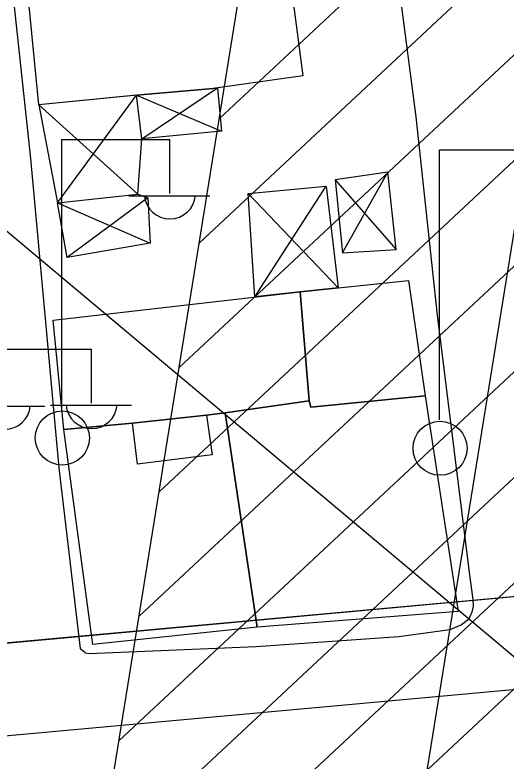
# Model space of a CAD drawing. Extents: x 417997 to 421451, y 4451742 to 4455216.
# Drawn here: x 419601.06 to 419632.85, y 4453584.34 to 4453632.67 of the extents above; entities that cross this region are included whole.
import ezdxf

# ---------------------------------------------------------------- set-up
doc = ezdxf.new("R2010")
doc.units = 0
for name, color, linetype in [('ADAKENARI', 7, 'Continuous'), ('B_Mesken', 7, 'Continuous'), ('B_Sundurma', 7, 'Continuous'), ('B_Teras', 7, 'Continuous'), ('Default', 7, 'Continuous'), ('KALDIRIM', 7, 'Continuous'), ('PL_AYA_PARK_DINLENME', 7, 'Continuous'), ('S_Elektrik_Diregi', 7, 'Continuous'), ('SN_3_DERECE_KAYNAK_KORUMA', 7, 'Continuous'), ('TA_ENH_154', 7, 'Continuous'), ('TA_ENH_KORUMA', 7, 'Continuous'), ('TA_ENH_TARAMA', 7, 'Continuous'), ('TR_PARKALANI', 7, 'Continuous'), ('Yol_Sose', 7, 'Continuous')]:
    doc.layers.add(name, color=color, linetype=linetype)

# ---------------------------------------------------------------- blocks, each defined once
blk = doc.blocks.new('POINT_DISPLAY')
at = {"layer": 'Default'}
blk.add_line((0, 0), (0, 0), dxfattribs=at)

msp = doc.modelspace()

# ---------------------------------------------------------------- linework, layer by layer
at = {"layer": 'ADAKENARI'}
msp.add_line((419798.746, 4453610.14), (419567.092, 4453588.916), dxfattribs=at)
msp.add_line((419798.746, 4453610.14), (419567.092, 4453588.916), dxfattribs=at)
at = {"layer": 'B_Mesken'}
for points in [[(419613.902, 4453627.896), (419609.433, 4453627.519), (419602.6, 4453626.845), (419601.951, 4453633.464), (419618.79, 4453635.67), (419619.691, 4453628.717)], [(419626.545, 4453615.467), (419627.618, 4453607.996), (419620.212, 4453607.262), (419620.106, 4453607.671), (419619.534, 4453614.733)], [(419604.224, 4453605.811), (419603.543, 4453612.901), (419619.534, 4453614.733), (419620.106, 4453607.671), (419614.679, 4453606.887), (419613.452, 4453606.747), (419608.671, 4453606.215)], [(419627.618, 4453607.996), (419629.749, 4453594.026), (419616.743, 4453593.011), (419614.679, 4453606.887), (419620.106, 4453607.671), (419620.212, 4453607.262)], [(419613.452, 4453606.747), (419614.679, 4453606.887), (419616.743, 4453593.011), (419606.108, 4453591.889), (419604.224, 4453605.811), (419608.671, 4453606.215)]]:
    msp.add_lwpolyline(points, close=True, dxfattribs=at)
at = {"layer": 'B_Sundurma'}
for p, q in [((419609.283, 4453624.642), (419614.172, 4453627.934)), ((419603.81, 4453620.501), (419608.93, 4453627.469)), ((419608.93, 4453627.469), (419614.423, 4453625.128)), ((419602.6, 4453626.845), (419609.023, 4453621.06)), ((419622.272, 4453617.255), (419625.196, 4453622.478)), ((419621.789, 4453621.986), (419625.732, 4453617.473)), ((419616.595, 4453614.396), (419621.209, 4453621.574)), ((419609.652, 4453620.809), (419604.439, 4453616.946)), ((419616.156, 4453621.095), (419621.979, 4453614.989)), ((419603.81, 4453620.501), (419609.82, 4453617.886))]:
    msp.add_line(p, q, dxfattribs=at)
for points in [[(419609.283, 4453624.642), (419608.93, 4453627.469), (419609.433, 4453627.519), (419609.433, 4453627.519), (419613.902, 4453627.896), (419614.172, 4453627.934), (419614.423, 4453625.128)], [(419602.6, 4453626.845), (419603.81, 4453620.501), (419609.023, 4453621.06), (419609.283, 4453624.642), (419608.93, 4453627.469)], [(419621.789, 4453621.986), (419622.272, 4453617.255), (419625.732, 4453617.473), (419625.196, 4453622.478)], [(419619.534, 4453614.733), (419616.595, 4453614.396), (419616.156, 4453621.095), (419621.209, 4453621.574), (419621.979, 4453614.989)], [(419603.81, 4453620.501), (419609.023, 4453621.06), (419609.652, 4453620.809), (419609.82, 4453617.886), (419604.439, 4453616.946)]]:
    msp.add_lwpolyline(points, close=True, dxfattribs=at)
at = {"layer": 'B_Teras'}
msp.add_lwpolyline([(419609.003, 4453603.562), (419608.671, 4453606.215), (419613.452, 4453606.747), (419613.836, 4453604.168)], close=True, dxfattribs=at)
at = {"layer": 'KALDIRIM'}
msp.add_line((419723.973, 4453597.265), (419567.64, 4453582.941), dxfattribs=at)
msp.add_line((419723.973, 4453597.265), (419567.64, 4453582.941), dxfattribs=at)
at = {"layer": 'PL_AYA_PARK_DINLENME'}
msp.add_lwpolyline([(419650.212, 4453669.145), (419643.68, 4453668.352), (419599.189, 4453663.287), (419522.884, 4453653.339), (419532.607, 4453585.398), (419535.039, 4453585.692), (419544.818, 4453586.875), (419557.133, 4453588.004), (419567.092, 4453588.916), (419643.952, 4453595.958), (419650.212, 4453669.145)], dxfattribs=at)
msp.add_lwpolyline([(419650.212, 4453669.145), (419643.68, 4453668.352), (419599.189, 4453663.287), (419522.884, 4453653.339), (419532.607, 4453585.398), (419535.039, 4453585.692), (419544.818, 4453586.875), (419557.133, 4453588.004), (419567.092, 4453588.916), (419643.952, 4453595.958), (419650.212, 4453669.145)], dxfattribs=at)
at = {"layer": 'S_Elektrik_Diregi'}
for p, q in [((419604.093, 4453607.099), (419604.093, 4453624.599)), ((419604.093, 4453624.599), (419611.093, 4453624.599)), ((419611.093, 4453621.099), (419611.093, 4453624.599)), ((419628.544, 4453606.435), (419628.544, 4453623.935)), ((419628.544, 4453623.935), (419635.544, 4453623.935)), ((419608.433, 4453620.959), (419613.683, 4453620.959)), ((419599.023, 4453611.02), (419606.023, 4453611.02)), ((419606.023, 4453607.52), (419606.023, 4453611.02)), ((419597.739, 4453607.327), (419602.989, 4453607.327)), ((419603.363, 4453607.38), (419608.613, 4453607.38))]:
    msp.add_line(p, q, dxfattribs=at)
for centre in [(419604.129, 4453605.263), (419628.58, 4453604.599)]:
    msp.add_circle(centre, 1.75, dxfattribs=at)
for centre in [(419611.093, 4453621.112), (419600.4, 4453607.48), (419606.024, 4453607.533)]:
    msp.add_arc(centre, 1.658, 184.8384, 355.1464, dxfattribs=at)
at = {"layer": 'SN_3_DERECE_KAYNAK_KORUMA'}
msp.add_line((419772.919, 4453473.957), (419554.682, 4453657.097), dxfattribs=at)
msp.add_line((419772.919, 4453473.957), (419554.682, 4453657.097), dxfattribs=at)
at = {"layer": 'TA_ENH_154'}
msp.add_lwpolyline([(421244.229, 4452871.733), (420603.453, 4452866.932), (420104.111, 4452747.147), (419709.07, 4452649.72), (419353.297, 4452559.565), (419284.532, 4452601.288), (419287.681, 4452599.871), (419484.079, 4452691.722), (419833.947, 4454863.938), (419862.826, 4455014.236)], dxfattribs=at)
msp.add_lwpolyline([(421244.229, 4452871.733), (420603.453, 4452866.932), (420104.111, 4452747.147), (419709.07, 4452649.72), (419353.297, 4452559.565), (419284.532, 4452601.288), (419287.681, 4452599.871), (419484.079, 4452691.722), (419833.947, 4454863.938), (419862.826, 4455014.236)], dxfattribs=at)
at = {"layer": 'TA_ENH_KORUMA'}
msp.add_line((419466.015, 4452705.355), (419814.248, 4454867.416), dxfattribs=at)
msp.add_line((419466.015, 4452705.355), (419814.248, 4454867.416), dxfattribs=at)
at = {"layer": 'TA_ENH_TARAMA'}
for p, q in [((419614.286, 4453625.945), (419661.986, 4453670.524)), ((419614.286, 4453625.945), (419661.986, 4453670.524)), ((419612.989, 4453617.888), (419660.688, 4453662.467)), ((419612.989, 4453617.888), (419660.688, 4453662.467)), ((419611.691, 4453609.831), (419659.391, 4453654.409)), ((419611.691, 4453609.831), (419659.391, 4453654.409)), ((419610.393, 4453601.774), (419658.093, 4453646.352)), ((419610.393, 4453601.774), (419658.093, 4453646.352)), ((419609.096, 4453593.717), (419656.795, 4453638.295)), ((419609.096, 4453593.717), (419656.795, 4453638.295)), ((419607.798, 4453585.66), (419655.497, 4453630.238)), ((419607.798, 4453585.66), (419655.497, 4453630.238)), ((419606.5, 4453577.602), (419654.2, 4453622.181)), ((419606.5, 4453577.602), (419654.2, 4453622.181)), ((419605.202, 4453569.545), (419652.902, 4453614.124)), ((419605.202, 4453569.545), (419652.902, 4453614.124)), ((419603.905, 4453561.488), (419651.604, 4453606.067)), ((419603.905, 4453561.488), (419651.604, 4453606.067))]:
    msp.add_line(p, q, dxfattribs=at)
at = {"layer": 'Yol_Sose'}
for points in [[(419623.057, 4453655.937), (419624.959, 4453641.81), (419627.007, 4453626.065), (419628.401, 4453613.212)], [(419628.401, 4453613.212), (419630.493, 4453596.368), (419630.706, 4453594.798), (419630.722, 4453594.345), (419630.635, 4453593.981), (419630.495, 4453593.626), (419630.344, 4453593.432), (419629.959, 4453593.164), (419629.206, 4453592.827), (419625.919, 4453592.387), (419616.666, 4453591.744), (419605.875, 4453591.285), (419605.633, 4453591.33), (419605.587, 4453591.379), (419605.367, 4453591.542), (419605.301, 4453591.638), (419603.925, 4453603.334), (419602.079, 4453623.372), (419600.651, 4453636.85)]]:
    msp.add_lwpolyline(points, dxfattribs=at)

# ---------------------------------------------------------------- block references
at = {"layer": 'TR_PARKALANI', "xscale": 0.1, "yscale": 0.10000000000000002}
for p in [(419607.97, 4453632.35), (419607.97, 4453632.35), (419632.821, 4453632.05), (419632.821, 4453632.05), (419605.275, 4453625.463), (419605.275, 4453625.463), (419615.455, 4453625.164), (419615.455, 4453625.164), (419624.737, 4453625.463), (419624.737, 4453625.463), (419632.821, 4453618.278), (419632.821, 4453618.278), (419606.174, 4453616.182), (419606.174, 4453616.182), (419616.353, 4453615.882), (419616.353, 4453615.882), (419621.743, 4453610.792), (419621.743, 4453610.792), (419631.923, 4453610.493), (419631.923, 4453610.493), (419627.731, 4453602.11), (419627.731, 4453602.11), (419607.671, 4453600.613), (419607.671, 4453600.613), (419616.653, 4453597.319), (419616.653, 4453597.319), (419626.833, 4453597.02), (419626.833, 4453597.02)]:
    msp.add_blockref('POINT_DISPLAY', p, dxfattribs=at)

doc.saveas('drawing.dxf')
